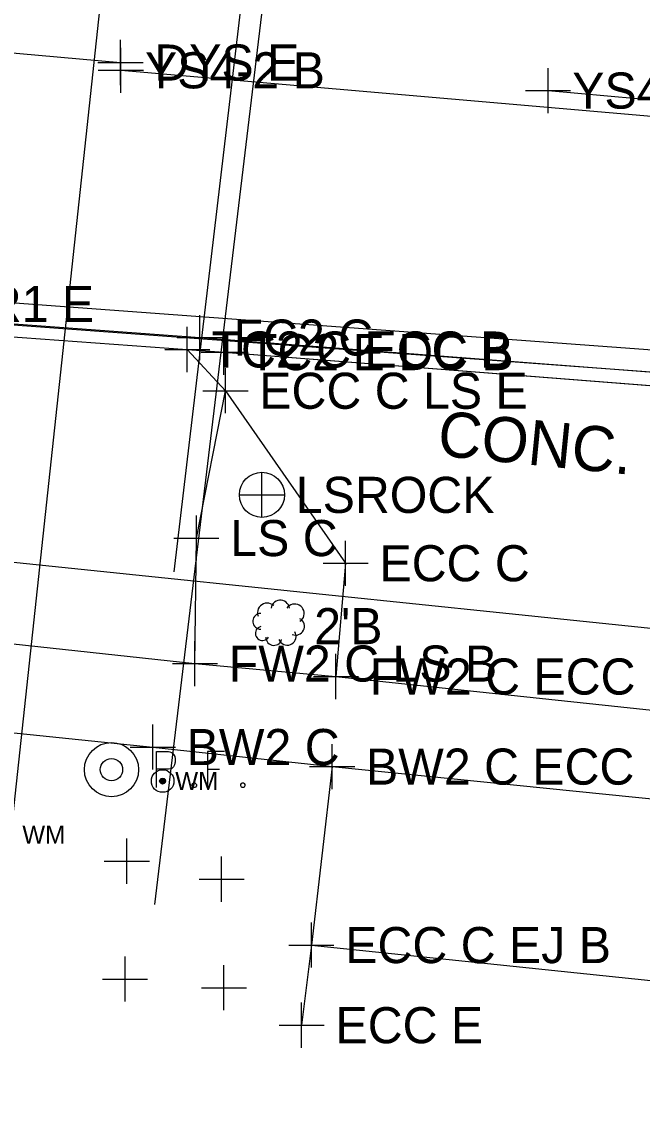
# Model space of a CAD drawing. Extents: x 1363693 to 1365209, y 422201 to 424153.
# Drawn here: x 1364532.87 to 1364560.36, y 423027.91 to 423075.94 of the extents above; entities that cross this region are included whole.
import ezdxf

# ---------------------------------------------------------------- set-up
doc = ezdxf.new("R2010")
doc.units = 0
for name, color, linetype in [('BASELINE-CL-RW', 7, 'Continuous'), ('DR_X_Storm_Sewer', 7, 'Continuous'), ('O-ALGN-TEXT-BASELINE-WERK-CL-RW', 7, 'Continuous'), ('OWNERS', 7, 'Continuous'), ('PM_X_Channelizing_Line', 7, 'Continuous'), ('PM_X_CL_Dashed', 7, 'Continuous'), ('PM_X_CL_Double_Solid', 7, 'Continuous'), ('PV_X_Driveway', 7, 'Continuous'), ('PV_X_Joint', 7, 'Continuous'), ('RD_X_Misc_Items', 7, 'Continuous'), ('RD_X_Text', 7, 'Continuous'), ('SV_X_Mon_Cells_Found', 7, 'Continuous'), ('SV_X_Original_Ground', 7, 'Continuous'), ('SV_X_Random_Point', 7, 'Continuous'), ('SV_X_Shot_Marker', 7, 'Continuous'), ('UT_X_Gas', 7, 'Continuous'), ('UT_X_Water', 7, 'Continuous'), ('UT_X_Water_Text', 7, 'Continuous'), ('VG_X_Cells', 7, 'Continuous'), ('VG_X_Flower_Bed', 7, 'Continuous'), ('VG_X_Text', 7, 'Continuous')]:
    doc.layers.add(name, color=color, linetype=linetype)

msp = doc.modelspace()

# ---------------------------------------------------------------- linework, layer by layer
at = {"layer": 'BASELINE-CL-RW'}
msp.add_line((1364541.823, 423061.29), (1364565.648, 423059.422), dxfattribs=at)
for points in [[(1364512.067, 423063.549), (1364513.601, 423063.445), (1364515.549, 423063.24), (1364518.572, 423062.981), (1364521.504, 423062.767), (1364540.208, 423061.405), (1364541.823, 423061.29)], [(1364541.823, 423061.29), (1364565.648, 423059.422), (1364570.674, 423059.066)]]:
    msp.add_lwpolyline(points, dxfattribs=at)
at = {"layer": 'DR_X_Storm_Sewer'}
for points in [[(1364303.029, 423086.6), (1364405.322, 423075.89), (1364518.74, 423064.501), (1364619.101, 423057.097)], [(1364619.028, 423056.1), (1364518.653, 423063.505), (1364405.22, 423074.896), (1364302.925, 423085.605)]]:
    msp.add_lwpolyline(points, dxfattribs=at)
at = {"layer": 'O-ALGN-TEXT-BASELINE-WERK-CL-RW'}
for points in [[(1364339.859, 423065.236), (1364367.783, 423062.301), (1364384.494, 423060.372), (1364389.265, 423059.925), (1364414.803, 423057.151), (1364426.449, 423055.865), (1364439.276, 423054.559), (1364443.344, 423054.109), (1364464.439, 423051.8), (1364486.536, 423049.467), (1364488.893, 423049.193), (1364502.966, 423047.628), (1364513.925, 423046.335), (1364538.678, 423043.789), (1364546.621, 423042.922), (1364562.831, 423041.282), (1364588.618, 423038.565), (1364613.632, 423035.829), (1364636.734, 423033.399), (1364654.403, 423031.524), (1364663.186, 423030.492), (1364667.788, 423030.132), (1364684.443, 423028.278), (1364687.166, 423027.911)], [(1364514.482, 423050.313), (1364540.545, 423047.488), (1364546.791, 423046.914), (1364563.578, 423045.124), (1364569.365, 423044.476), (1364589.166, 423042.437), (1364614.085, 423039.704), (1364637.304, 423037.274), (1364654.594, 423035.357), (1364663.633, 423034.319), (1364667.981, 423033.97), (1364685.049, 423032.073), (1364687.625, 423031.678)]]:
    msp.add_lwpolyline(points, dxfattribs=at)
at = {"layer": 'OWNERS'}
for points in [[(1364521.622, 423063.425), (1364524.886, 423063.108), (1364540.757, 423061.935), (1364565.707, 423060.04), (1364570.689, 423059.634), (1364590.599, 423058.089), (1364615.997, 423056.178)], [(1364540.208, 423061.405), (1364541.896, 423059.579), (1364547.22, 423051.934), (1364546.791, 423046.914)]]:
    msp.add_lwpolyline(points, dxfattribs=at)
at = {"layer": 'PM_X_Channelizing_Line'}
for p, q in [((1364517.108, 423075.906), (1364537.247, 423074.124)), ((1364537.262, 423073.78), (1364566.794, 423071.224)), ((1364556.188, 423072.882), (1364566.798, 423071.932))]:
    msp.add_line(p, q, dxfattribs=at)
at = {"layer": 'PM_X_CL_Dashed'}
msp.add_line((1364556.188, 423072.882), (1364566.798, 423071.932), dxfattribs=at)
at = {"layer": 'PM_X_CL_Double_Solid'}
for p, q in [((1364517.108, 423075.906), (1364537.247, 423074.124)), ((1364537.262, 423073.78), (1364566.794, 423071.224))]:
    msp.add_line(p, q, dxfattribs=at)
at = {"layer": 'PV_X_Driveway'}
msp.add_lwpolyline([(1364546.621, 423042.922), (1364545.705, 423035.013), (1364545.272, 423031.462)], dxfattribs=at)
at = {"layer": 'PV_X_Joint'}
msp.add_line((1364545.705, 423035.013), (1364562.093, 423033.295), dxfattribs=at)
at = {"layer": 'RD_X_Misc_Items'}
msp.add_circle((1364543.513, 423054.965), 1, dxfattribs=at)
msp.add_circle((1364543.513, 423054.965), 1, dxfattribs=at)
at = {"layer": 'SV_X_Mon_Cells_Found'}
for points in [[(1364538.847, 423041.989), (1364538.847, 423043.589), (1364539.376, 423043.589), (1364539.431, 423043.576), (1364539.508, 423043.551), (1364539.541, 423043.526), (1364539.574, 423043.5), (1364539.618, 423043.437), (1364539.651, 423043.374), (1364539.673, 423043.274), (1364539.673, 423043.122), (1364539.662, 423043.072), (1364539.64, 423042.996), (1364539.596, 423042.908), (1364539.552, 423042.87), (1364539.519, 423042.845), (1364539.464, 423042.82), (1364539.376, 423042.808), (1364538.847, 423042.808)], [(1364541.856, 423043.589), (1364541.095, 423043.589), (1364541.095, 423041.989)], [(1364541.095, 423042.808), (1364541.636, 423042.808)], [(1364540.489, 423042.203), (1364540.544, 423042.203), (1364540.577, 423042.178), (1364540.61, 423042.127), (1364540.61, 423042.064), (1364540.577, 423042.014), (1364540.544, 423041.989), (1364540.489, 423041.989), (1364540.456, 423042.014), (1364540.423, 423042.064), (1364540.423, 423042.127), (1364540.456, 423042.178), (1364540.489, 423042.203)], [(1364542.639, 423042.203), (1364542.694, 423042.203), (1364542.727, 423042.178), (1364542.76, 423042.127), (1364542.76, 423042.064), (1364542.727, 423042.014), (1364542.694, 423041.989), (1364542.639, 423041.989), (1364542.605, 423042.014), (1364542.572, 423042.064), (1364542.572, 423042.127), (1364542.605, 423042.178), (1364542.639, 423042.203)]]:
    msp.add_lwpolyline(points, dxfattribs=at)
for centre, radius in [((1364536.85, 423042.789), 1.2), ((1364536.849, 423042.788), 0.495)]:
    msp.add_circle(centre, radius, dxfattribs=at)
at = {"layer": 'SV_X_Original_Ground'}
for p, q in [((1364537.247, 423073.124), (1364537.247, 423075.124)), ((1364537.262, 423072.78), (1364537.262, 423074.78)), ((1364536.247, 423074.124), (1364538.247, 423074.124)), ((1364536.262, 423073.78), (1364538.262, 423073.78)), ((1364556.188, 423071.882), (1364556.188, 423073.882)), ((1364555.188, 423072.882), (1364557.188, 423072.882)), ((1364537.53, 423037.733), (1364537.53, 423039.733)), ((1364536.53, 423038.733), (1364538.53, 423038.733)), ((1364541.728, 423036.935), (1364541.728, 423038.935)), ((1364540.728, 423037.935), (1364542.728, 423037.935)), ((1364537.448, 423032.507), (1364537.448, 423034.507)), ((1364541.832, 423032.121), (1364541.832, 423034.121)), ((1364536.448, 423033.507), (1364538.448, 423033.507)), ((1364540.832, 423033.121), (1364542.832, 423033.121))]:
    msp.add_line(p, q, dxfattribs=at)
at = {"layer": 'SV_X_Random_Point'}
for p, q in [((1364543.513, 423053.965), (1364543.513, 423055.965)), ((1364542.513, 423054.965), (1364544.513, 423054.965)), ((1364540.608, 423052.05), (1364540.608, 423054.05)), ((1364539.608, 423053.05), (1364541.608, 423053.05))]:
    msp.add_line(p, q, dxfattribs=at)
at = {"layer": 'SV_X_Shot_Marker'}
for p, q in [((1364540.757, 423060.935), (1364540.757, 423062.935)), ((1364540.208, 423060.405), (1364540.208, 423062.405)), ((1364541.823, 423060.29), (1364541.823, 423062.29)), ((1364539.757, 423061.935), (1364541.757, 423061.935)), ((1364539.208, 423061.405), (1364541.208, 423061.405)), ((1364540.823, 423061.29), (1364542.823, 423061.29)), ((1364541.896, 423058.579), (1364541.896, 423060.579)), ((1364540.896, 423059.579), (1364542.896, 423059.579)), ((1364547.22, 423050.934), (1364547.22, 423052.934)), ((1364546.22, 423051.934), (1364548.22, 423051.934)), ((1364540.545, 423046.488), (1364540.545, 423048.488)), ((1364546.791, 423045.914), (1364546.791, 423047.914)), ((1364539.545, 423047.488), (1364541.545, 423047.488)), ((1364545.791, 423046.914), (1364547.791, 423046.914)), ((1364538.678, 423042.789), (1364538.678, 423044.789)), ((1364537.678, 423043.789), (1364539.678, 423043.789)), ((1364546.621, 423041.922), (1364546.621, 423043.922)), ((1364545.621, 423042.922), (1364547.621, 423042.922)), ((1364545.705, 423034.013), (1364545.705, 423036.013)), ((1364544.705, 423035.013), (1364546.705, 423035.013)), ((1364545.272, 423030.462), (1364545.272, 423032.462)), ((1364544.272, 423031.462), (1364546.272, 423031.462))]:
    msp.add_line(p, q, dxfattribs=at)
at = {"layer": 'UT_X_Gas'}
msp.add_line((1364548.965, 423130.513), (1364539.606, 423051.55), dxfattribs=at)
msp.add_lwpolyline([(1363697.823, 423150.328), (1364024.78, 423111.733), (1364079.651, 423106.56), (1364321.815, 423073.856), (1364574.009, 423047.674), (1364582.932, 423046.282), (1364615.757, 423042.884), (1364684.796, 423035.164)], dxfattribs=at)
at = {"layer": 'UT_X_Water'}
for p, q in [((1364531.974, 423035.983), (1364538.774, 423099.215)), ((1364538.774, 423036.804), (1364546.161, 423098.394))]:
    msp.add_line(p, q, dxfattribs=at)
for points in [[(1364539, 423042.35), (1364539.115, 423042.283), (1364539.115, 423042.283), (1364538.982, 423042.283)], [(1364538.982, 423042.283), (1364539.115, 423042.283), (1364539.115, 423042.283), (1364539, 423042.216)], [(1364539.048, 423042.398), (1364539.115, 423042.283), (1364539.115, 423042.283), (1364539, 423042.35)], [(1364539, 423042.216), (1364539.115, 423042.283), (1364539.115, 423042.283), (1364539.048, 423042.168)], [(1364539.115, 423042.416), (1364539.115, 423042.283), (1364539.115, 423042.283), (1364539.048, 423042.398)], [(1364539.048, 423042.168), (1364539.115, 423042.283), (1364539.115, 423042.283), (1364539.115, 423042.15)], [(1364539.182, 423042.398), (1364539.115, 423042.283), (1364539.115, 423042.283), (1364539.115, 423042.416)], [(1364539.23, 423042.35), (1364539.115, 423042.283), (1364539.115, 423042.283), (1364539.182, 423042.398)], [(1364539.248, 423042.283), (1364539.115, 423042.283), (1364539.115, 423042.283), (1364539.23, 423042.35)], [(1364539.115, 423042.15), (1364539.115, 423042.283), (1364539.115, 423042.283), (1364539.182, 423042.168)], [(1364539.182, 423042.168), (1364539.115, 423042.283), (1364539.115, 423042.283), (1364539.23, 423042.216)], [(1364539.23, 423042.216), (1364539.115, 423042.283), (1364539.115, 423042.283), (1364539.248, 423042.283)]]:
    msp.add_lwpolyline(points, close=True, dxfattribs=at)
msp.add_circle((1364539.115, 423042.283), 0.5, dxfattribs=at)
at = {"layer": 'VG_X_Cells'}
for points in [[(1364544.734, 423049.942), (1364544.715, 423050.017), (1364544.683, 423050.088), (1364544.638, 423050.152), (1364544.581, 423050.206), (1364544.516, 423050.248), (1364544.443, 423050.277), (1364544.367, 423050.292), (1364544.288, 423050.292), (1364544.212, 423050.277), (1364544.139, 423050.248), (1364544.074, 423050.206), (1364544.017, 423050.152), (1364543.972, 423050.088), (1364543.939, 423050.017), (1364543.921, 423049.942)], [(1364544.037, 423050.058), (1364543.972, 423050.107), (1364543.899, 423050.142), (1364543.82, 423050.164), (1364543.738, 423050.17), (1364543.657, 423050.16), (1364543.579, 423050.136), (1364543.508, 423050.097), (1364543.444, 423050.046), (1364543.392, 423049.983), (1364543.352, 423049.912), (1364543.326, 423049.835), (1364543.316, 423049.754), (1364543.321, 423049.672), (1364543.341, 423049.593)], [(1364545.198, 423049.361), (1364545.259, 423049.41), (1364545.309, 423049.469), (1364545.348, 423049.537), (1364545.373, 423049.611), (1364545.384, 423049.687), (1364545.381, 423049.765), (1364545.363, 423049.841), (1364545.332, 423049.912), (1364545.288, 423049.977), (1364545.233, 423050.032), (1364545.169, 423050.075), (1364545.098, 423050.107), (1364545.022, 423050.124), (1364544.944, 423050.127), (1364544.867, 423050.116), (1364544.794, 423050.091), (1364544.726, 423050.052), (1364544.667, 423050.002), (1364544.618, 423049.942)], [(1364543.457, 423049.709), (1364543.393, 423049.703), (1364543.331, 423049.686), (1364543.273, 423049.657), (1364543.222, 423049.618), (1364543.179, 423049.571), (1364543.145, 423049.516), (1364543.122, 423049.456), (1364543.11, 423049.393), (1364543.11, 423049.329), (1364543.122, 423049.266), (1364543.145, 423049.206), (1364543.179, 423049.151), (1364543.222, 423049.104), (1364543.273, 423049.065), (1364543.331, 423049.036), (1364543.393, 423049.019), (1364543.457, 423049.013)], [(1364544.85, 423048.78), (1364544.92, 423048.757), (1364544.994, 423048.747), (1364545.068, 423048.752), (1364545.14, 423048.77), (1364545.207, 423048.802), (1364545.266, 423048.846), (1364545.317, 423048.9), (1364545.356, 423048.963), (1364545.383, 423049.032), (1364545.396, 423049.105), (1364545.395, 423049.179), (1364545.38, 423049.252), (1364545.352, 423049.32), (1364545.311, 423049.382), (1364545.259, 423049.435), (1364545.198, 423049.477)], [(1364543.457, 423049.129), (1364543.399, 423049.108), (1364543.346, 423049.076), (1364543.301, 423049.034), (1364543.265, 423048.984), (1364543.239, 423048.929), (1364543.224, 423048.869), (1364543.222, 423048.808), (1364543.231, 423048.747), (1364543.252, 423048.689), (1364543.284, 423048.637), (1364543.326, 423048.591), (1364543.375, 423048.555), (1364543.431, 423048.529), (1364543.491, 423048.514), (1364543.552, 423048.511), (1364543.613, 423048.521), (1364543.671, 423048.542), (1364543.723, 423048.573), (1364543.769, 423048.615), (1364543.805, 423048.664)], [(1364544.269, 423048.548), (1364544.304, 423048.481), (1364544.352, 423048.421), (1364544.409, 423048.372), (1364544.476, 423048.335), (1364544.548, 423048.312), (1364544.623, 423048.303), (1364544.699, 423048.308), (1364544.772, 423048.329), (1364544.84, 423048.362), (1364544.9, 423048.409), (1364544.95, 423048.466), (1364544.988, 423048.532), (1364545.013, 423048.604), (1364545.023, 423048.679), (1364545.018, 423048.755), (1364544.999, 423048.828), (1364544.966, 423048.897)], [(1364543.689, 423048.664), (1364543.693, 423048.596), (1364543.71, 423048.53), (1364543.739, 423048.468), (1364543.779, 423048.412), (1364543.83, 423048.366), (1364543.888, 423048.33), (1364543.952, 423048.306), (1364544.02, 423048.295), (1364544.089, 423048.297), (1364544.155, 423048.312), (1364544.218, 423048.339), (1364544.274, 423048.378), (1364544.322, 423048.427), (1364544.36, 423048.485), (1364544.386, 423048.548)]]:
    msp.add_lwpolyline(points, dxfattribs=at)
at = {"layer": 'VG_X_Flower_Bed'}
for p, q in [((1364540.608, 423053.05), (1364541.896, 423059.579)), ((1364540.545, 423047.488), (1364540.608, 423053.05))]:
    msp.add_line(p, q, dxfattribs=at)

# ---------------------------------------------------------------- texts
at = {"layer": 'RD_X_Text'}
msp.add_text('CONC.', height=2, rotation=354.3031, dxfattribs=at).set_placement((1364551.24, 423056.712))
at = {"layer": 'SV_X_Original_Ground'}
for s, p in [('DYS E', (1364538.747, 423073.324)), ('YS4-2 B', (1364538.333, 423072.98)), ('YS4D-2 B', (1364557.259, 423072.082))]:
    msp.add_text(s, height=1.6, dxfattribs=at).set_placement(p)
at = {"layer": 'SV_X_Random_Point'}
for s, p in [('LSROCK', (1364545.013, 423054.165)), ('LS C', (1364542.108, 423052.25))]:
    msp.add_text(s, height=1.6, dxfattribs=at).set_placement(p)
at = {"layer": 'SV_X_Shot_Marker'}
for s, p in [('FC2 B CR1 E', (1364523.122, 423062.625)), ('FC2 C', (1364542.257, 423061.135)), ('TC2 C ECC B', (1364541.279, 423060.605)), ('TC2 E DC B', (1364542.894, 423060.49)), ('ECC C LS E', (1364543.396, 423058.779)), ('ECC C', (1364548.72, 423051.134)), ('FW2 C LS B', (1364542.045, 423046.688)), ('FW2 C ECC E', (1364548.291, 423046.114)), ('BW2 C', (1364540.178, 423042.989)), ('BW2 C ECC B', (1364548.121, 423042.122)), ('ECC C EJ B', (1364547.205, 423034.213)), ('ECC E', (1364546.772, 423030.662))]:
    msp.add_text(s, height=1.6, dxfattribs=at).set_placement(p)
at = {"layer": 'UT_X_Water_Text'}
for p in [(1364539.675, 423041.883), (1364532.899, 423039.508)]:
    msp.add_text('WM', height=0.8, dxfattribs=at).set_placement(p)
at = {"layer": 'VG_X_Text'}
msp.add_text("2'B", height=1.6, dxfattribs=at).set_placement((1364545.827, 423048.348))

doc.saveas('drawing.dxf')
